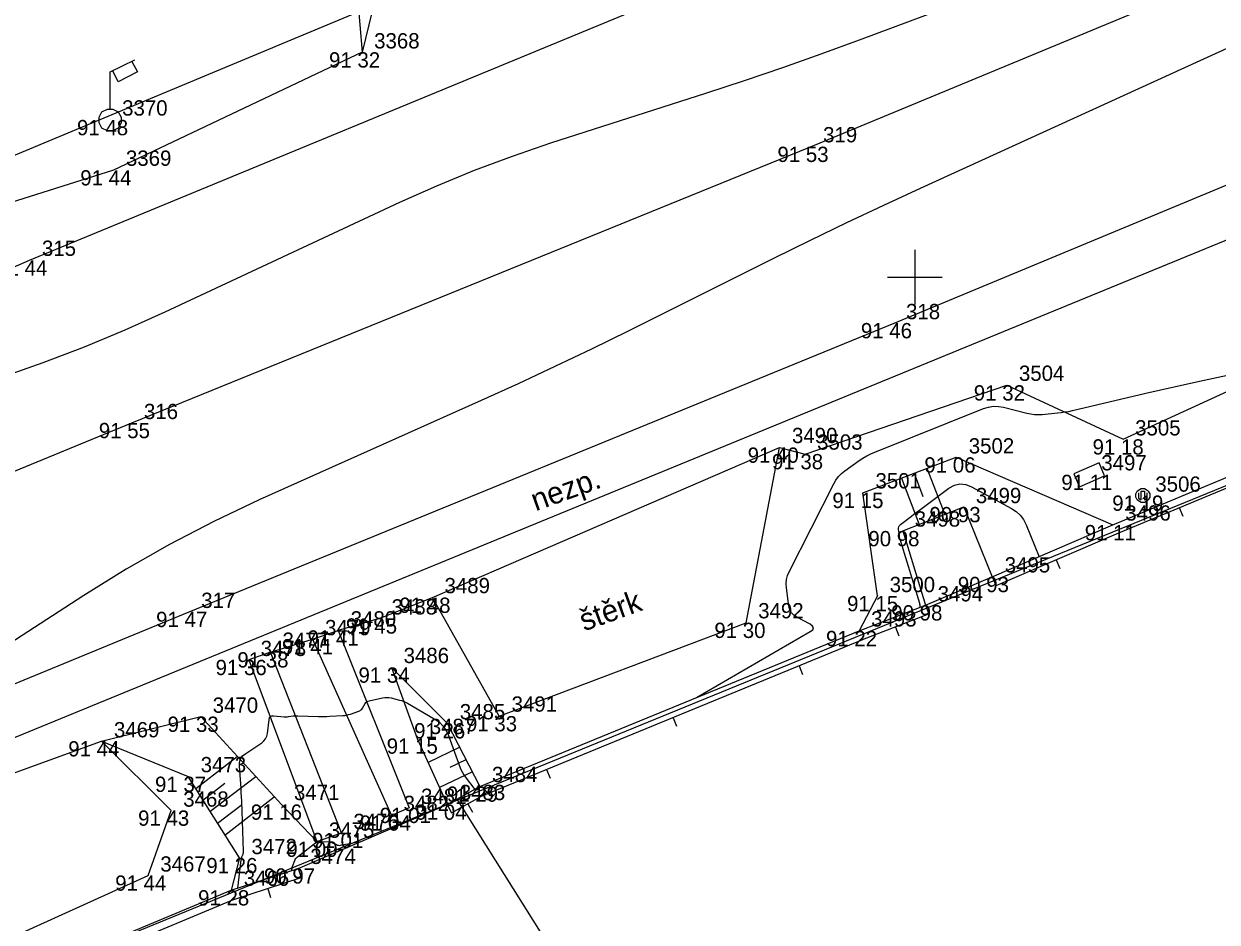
# Model space of a CAD drawing. Extents: x -711081 to -709338, y -1025122 to -1024092.
# Drawn here: x -710516.33 to -710494.46, y -1024836.82 to -1024820.36 of the extents above; entities that cross this region are included whole.
import ezdxf

# ---------------------------------------------------------------- set-up
doc = ezdxf.new("R2010")
doc.units = 0
for name, color, linetype in [('Ex_Major Contours', 7, 'Continuous'), ('Ex_Minor Contours', 7, 'Continuous'), ('Z_body', 7, 'Continuous'), ('Z_body_cisla', 7, 'Continuous'), ('Z_body_vysky_redukovane', 7, 'Continuous'), ('Z_hektometricka_sit', 7, 'Continuous'), ('Z_hrany_paty', 7, 'Continuous'), ('Z_katastr_hranice', 7, 'Continuous'), ('Z_katastr_hranice_katastralniho_uzemi', 7, 'Continuous'), ('Z_komunikace', 7, 'Continuous'), ('Z_komunikace_osa', 7, 'Continuous'), ('Z_pilire', 7, 'Continuous'), ('Z_ploty', 7, 'Continuous'), ('Z_ploty_znacky', 7, 'Continuous'), ('Z_popisy', 7, 'Continuous'), ('Z_rozhranni', 7, 'Continuous'), ('Z_site_vo_znaky', 7, 'Continuous'), ('Z_sloupy', 7, 'Continuous'), ('Z_technicke_srafy', 7, 'Continuous'), ('Z_vstupy', 7, 'Continuous')]:
    doc.layers.add(name, color=color, linetype=linetype)

# ---------------------------------------------------------------- blocks, each defined once
blk = doc.blocks.new('POINT_DISPLAY')
blk.add_line((0, 0), (0, 0))
blk = doc.blocks.new('Z666')
for p, q in [((-0.25, 0.13), (-0.25, -0.13)), ((0.25, 0.13), (-0.25, 0.13)), ((0.25, -0.13), (0.25, 0.13)), ((-0.25, -0.13), (0.25, -0.13))]:
    blk.add_line(p, q)
blk = doc.blocks.new('Z210')
blk.add_line((0, 0), (0, 0.17))
blk = doc.blocks.new('Z13')
for p, q in [((0, 0.88), (0.45, 1.1)), ((0, 0.2), (0, 0.88)), ((0.15, 0.7), (0.05, 0.9)), ((0.5, 0.88), (0.15, 0.7)), ((0.4, 1.07), (0.5, 0.88)), ((-0.2, 0.05), (-0.15, 0.15)), ((-0.2, -0.05), (-0.2, 0.05)), ((-0.15, 0.15), (-0.05, 0.2)), ((-0.05, 0.2), (0.05, 0.2)), ((0.05, 0.2), (0.15, 0.15)), ((0.15, 0.15), (0.2, 0.05)), ((0.2, 0.05), (0.2, -0.05)), ((-0.15, -0.15), (-0.2, -0.05)), ((-0.05, -0.2), (-0.15, -0.15)), ((0.05, -0.2), (-0.05, -0.2)), ((0.15, -0.15), (0.05, -0.2)), ((0.2, -0.05), (0.15, -0.15))]:
    blk.add_line(p, q)
blk = doc.blocks.new('Z601')
for p, q in [((-0.13, 0.03), (-0.1, 0.08)), ((-0.13, -0.03), (-0.13, 0.03)), ((-0.1, 0.08), (-0.08, 0.1)), ((-0.08, 0.1), (-0.03, 0.13)), ((-0.08, 0.05), (-0.08, -0.05)), ((-0.03, 0.13), (0.03, 0.13)), ((-0.03, -0.08), (-0.03, 0.08)), ((-0.03, 0.08), (0.03, 0.08)), ((0.03, 0.13), (0.08, 0.1)), ((0.03, 0.08), (0.03, -0.08)), ((0.08, 0.1), (0.1, 0.08)), ((0.08, -0.05), (0.08, 0.05)), ((0.1, 0.08), (0.13, 0.03)), ((0.13, 0.03), (0.13, -0.03)), ((-0.1, -0.08), (-0.13, -0.03)), ((-0.08, -0.1), (-0.1, -0.08)), ((-0.08, -0.05), (-0.03, -0.08)), ((-0.03, -0.13), (-0.08, -0.1)), ((0.03, -0.13), (-0.03, -0.13)), ((0.03, -0.08), (0.08, -0.05)), ((0.08, -0.1), (0.03, -0.13)), ((0.1, -0.08), (0.08, -0.1)), ((0.13, -0.03), (0.1, -0.08))]:
    blk.add_line(p, q)

msp = doc.modelspace()

# ---------------------------------------------------------------- linework, layer by layer
at = {"layer": 'Ex_Major Contours'}
for points in [[(-710499.902, -1024831.049), (-710499.903, -1024831.005), (-710499.904, -1024830.997), (-710499.905, -1024830.99), (-710499.906, -1024830.983), (-710499.908, -1024830.976), (-710500.258, -1024829.844), (-710500.265, -1024829.817), (-710500.272, -1024829.79), (-710500.278, -1024829.762), (-710500.282, -1024829.734), (-710500.298, -1024829.623), (-710500.299, -1024829.597), (-710500.293, -1024829.573), (-710500.28, -1024829.552), (-710500.261, -1024829.533), (-710500.058, -1024829.376), (-710500.016, -1024829.344), (-710499.975, -1024829.313), (-710499.933, -1024829.282), (-710499.891, -1024829.25), (-710499.375, -1024828.868), (-710499.274, -1024828.811), (-710499.171, -1024828.787), (-710499.065, -1024828.796), (-710498.957, -1024828.839), (-710498.224, -1024829.237), (-710498.138, -1024829.294), (-710498.065, -1024829.362), (-710498.005, -1024829.442), (-710497.959, -1024829.534), (-710497.721, -1024830.121)], [(-710511.419, -1024835.869), (-710511.414, -1024835.825), (-710511.412, -1024835.818), (-710511.411, -1024835.811), (-710511.409, -1024835.804), (-710511.406, -1024835.797), (-710511.365, -1024835.687), (-710511.356, -1024835.667), (-710511.344, -1024835.649), (-710511.33, -1024835.633), (-710511.314, -1024835.618), (-710511.01, -1024835.379), (-710510.984, -1024835.362), (-710510.957, -1024835.35), (-710510.928, -1024835.343), (-710510.897, -1024835.341), (-710510.747, -1024835.342), (-710510.727, -1024835.343), (-710510.709, -1024835.347), (-710510.69, -1024835.353), (-710510.672, -1024835.36), (-710510.602, -1024835.396), (-710510.584, -1024835.404), (-710510.566, -1024835.408), (-710510.548, -1024835.409), (-710510.528, -1024835.407), (-710510.13, -1024835.329)]]:
    msp.add_lwpolyline(points, dxfattribs=at)
at = {"layer": 'Ex_Minor Contours'}
for points in [[(-710516.737, -1024826.833), (-710515.975, -1024826.564), (-710515.221, -1024826.274), (-710514.476, -1024825.963), (-710513.739, -1024825.632), (-710509.44, -1024823.628), (-710508.76, -1024823.324), (-710508.072, -1024823.041), (-710507.375, -1024822.781), (-710506.67, -1024822.542), (-710503.831, -1024821.63), (-710503.123, -1024821.398), (-710502.417, -1024821.158), (-710501.715, -1024820.909), (-710501.015, -1024820.653), (-710494.569, -1024818.245), (-710494.016, -1024818.044)], [(-710493.648, -1024820.521), (-710499.899, -1024823.375), (-710500.575, -1024823.688), (-710501.249, -1024824.006), (-710501.92, -1024824.33), (-710502.588, -1024824.659), (-710505.255, -1024825.989), (-710505.924, -1024826.317), (-710506.596, -1024826.639), (-710507.271, -1024826.954), (-710507.949, -1024827.262), (-710512.017, -1024829.082), (-710512.847, -1024829.473), (-710513.66, -1024829.895), (-710514.456, -1024830.347), (-710515.235, -1024830.831), (-710519.555, -1024833.627)], [(-710503.999, -1024832.701), (-710501.916, -1024831.493), (-710501.871, -1024831.459), (-710501.857, -1024831.425), (-710501.873, -1024831.392), (-710501.919, -1024831.359), (-710502.164, -1024831.231), (-710502.219, -1024831.194), (-710502.261, -1024831.148), (-710502.29, -1024831.094), (-710502.306, -1024831.03), (-710502.354, -1024830.694), (-710502.359, -1024830.616), (-710502.353, -1024830.541), (-710502.335, -1024830.467), (-710502.304, -1024830.395), (-710501.484, -1024828.785), (-710501.444, -1024828.717), (-710501.396, -1024828.654), (-710501.341, -1024828.597), (-710501.279, -1024828.547), (-710501.016, -1024828.359), (-710500.949, -1024828.314), (-710500.88, -1024828.273), (-710500.808, -1024828.236), (-710500.734, -1024828.204), (-710498.741, -1024827.408), (-710498.65, -1024827.379), (-710498.558, -1024827.365), (-710498.466, -1024827.367), (-710498.372, -1024827.383), (-710497.943, -1024827.492), (-710497.875, -1024827.506), (-710497.806, -1024827.515), (-710497.736, -1024827.517), (-710497.666, -1024827.514), (-710497.385, -1024827.488), (-710497.315, -1024827.48), (-710497.246, -1024827.47), (-710497.177, -1024827.458), (-710497.108, -1024827.443), (-710495.766, -1024827.127), (-710495.519, -1024827.07), (-710495.272, -1024827.014), (-710495.025, -1024826.959), (-710494.777, -1024826.906), (-710493.126, -1024826.553)], [(-710512.411, -1024836.191), (-710512.346, -1024835.674), (-710512.344, -1024835.661), (-710512.341, -1024835.647), (-710512.337, -1024835.634), (-710512.333, -1024835.62), (-710512.313, -1024835.568), (-710512.309, -1024835.555), (-710512.306, -1024835.542), (-710512.304, -1024835.528), (-710512.304, -1024835.514), (-710512.337, -1024834.6), (-710512.34, -1024834.521), (-710512.345, -1024834.442), (-710512.35, -1024834.362), (-710512.356, -1024834.283), (-710512.381, -1024833.961), (-710512.379, -1024833.889), (-710512.358, -1024833.825), (-710512.321, -1024833.769), (-710512.265, -1024833.723), (-710511.972, -1024833.529), (-710511.931, -1024833.495), (-710511.9, -1024833.455), (-710511.878, -1024833.409), (-710511.867, -1024833.358), (-710511.837, -1024833.105), (-710511.828, -1024833.071), (-710511.811, -1024833.049), (-710511.785, -1024833.036), (-710511.751, -1024833.035), (-710511.561, -1024833.053), (-710511.54, -1024833.054), (-710511.519, -1024833.055), (-710511.498, -1024833.053), (-710511.478, -1024833.051), (-710511.395, -1024833.039), (-710511.374, -1024833.036), (-710511.353, -1024833.035), (-710511.332, -1024833.034), (-710511.311, -1024833.034), (-710510.932, -1024833.047), (-710510.88, -1024833.048), (-710510.828, -1024833.048), (-710510.776, -1024833.047), (-710510.724, -1024833.044), (-710510.483, -1024833.031), (-710510.448, -1024833.028), (-710510.414, -1024833.022), (-710510.38, -1024833.014), (-710510.346, -1024833.004), (-710510.192, -1024832.951), (-710510.17, -1024832.942), (-710510.152, -1024832.929), (-710510.136, -1024832.914), (-710510.122, -1024832.894), (-710510.074, -1024832.811), (-710510.061, -1024832.793), (-710510.044, -1024832.778), (-710510.025, -1024832.767), (-710510.003, -1024832.76), (-710509.756, -1024832.706), (-710509.717, -1024832.699), (-710509.678, -1024832.698), (-710509.639, -1024832.7), (-710509.6, -1024832.708), (-710509.445, -1024832.746), (-710509.407, -1024832.757), (-710509.369, -1024832.771), (-710509.333, -1024832.787), (-710509.298, -1024832.806), (-710508.807, -1024833.088), (-710508.72, -1024833.148), (-710508.648, -1024833.219), (-710508.59, -1024833.303), (-710508.546, -1024833.398), (-710508.331, -1024833.989), (-710508.313, -1024834.033), (-710508.292, -1024834.075), (-710508.268, -1024834.116), (-710508.24, -1024834.155), (-710508.066, -1024834.383)]]:
    msp.add_lwpolyline(points, dxfattribs=at)
at = {"layer": 'Z_hektometricka_sit'}
for p, q in [((-710500, -1024824.5), (-710500, -1024825.5)), ((-710500.5, -1024825), (-710499.5, -1024825))]:
    msp.add_line(p, q, dxfattribs=at)
at = {"layer": 'Z_hrany_paty'}
for p, q in [((-710510.39, -1024817.74), (-710510.13, -1024820.88)), ((-710500.95, -1024828.95), (-710499.24, -1024828.3)), ((-710499.24, -1024828.3), (-710496.37, -1024829.54)), ((-710500.68, -1024830.84), (-710500.95, -1024828.95)), ((-710500.68, -1024830.84), (-710501.02, -1024831.48)), ((-710508.57, -1024833.17), (-710509.59, -1024832.15)), ((-710509.59, -1024832.15), (-710509.12, -1024833.45)), ((-710508.57, -1024833.17), (-710507.97, -1024834.33)), ((-710514.91, -1024833.5), (-710513.32, -1024834.15)), ((-710509.12, -1024833.45), (-710508.57, -1024834.66)), ((-710512.38, -1024835.64), (-710513.32, -1024834.15)), ((-710512.38, -1024835.64), (-710512.53, -1024836.23))]:
    msp.add_line(p, q, dxfattribs=at)
at = {"layer": 'Z_katastr_hranice'}
for p, q in [((-710522.93, -1024836.07), (-710445.08, -1024804.13)), ((-710489.91, -1024827.03), (-710508.38, -1024834.58)), ((-710508.38, -1024834.58), (-710526.89, -1024842.16)), ((-710508.38, -1024834.58), (-710502.26, -1024844.33))]:
    msp.add_line(p, q, dxfattribs=at)
at = {"layer": 'Z_katastr_hranice_katastralniho_uzemi'}
msp.add_line((-710496.32, -1024814.35), (-710587.89, -1024852.54), dxfattribs=at)
msp.add_line((-710496.32, -1024814.35), (-710587.89, -1024852.54), dxfattribs=at)
at = {"layer": 'Z_komunikace'}
for p, q in [((-710516.23, -1024824.69), (-710503.08, -1024819.26)), ((-710500.38, -1024825.84), (-710487.22, -1024820.38)), ((-710529.22, -1024830.3), (-710516.23, -1024824.69)), ((-710513.3, -1024831.13), (-710500.38, -1024825.84)), ((-710526.42, -1024836.52), (-710513.3, -1024831.13))]:
    msp.add_line(p, q, dxfattribs=at)
at = {"layer": 'Z_komunikace_osa'}
for p, q in [((-710501.91, -1024822.61), (-710488.66, -1024817.12)), ((-710514.35, -1024827.67), (-710501.91, -1024822.61)), ((-710528.14, -1024833.31), (-710514.35, -1024827.67))]:
    msp.add_line(p, q, dxfattribs=at)
at = {"layer": 'Z_ploty'}
for p, q in [((-710496.37, -1024829.54), (-710491.1, -1024827.34)), ((-710496.3, -1024829.7), (-710491.04, -1024827.51)), ((-710498.58, -1024830.49), (-710496.37, -1024829.54)), ((-710498.51, -1024830.65), (-710496.3, -1024829.7)), ((-710498.58, -1024830.49), (-710498.51, -1024830.65)), ((-710501.02, -1024831.48), (-710499.8, -1024831.01)), ((-710500.96, -1024831.64), (-710499.74, -1024831.17)), ((-710499.8, -1024831.01), (-710499.74, -1024831.17)), ((-710507.97, -1024834.33), (-710501.02, -1024831.48)), ((-710507.9, -1024834.49), (-710500.95, -1024831.64)), ((-710508.57, -1024834.66), (-710507.97, -1024834.33)), ((-710508.57, -1024834.66), (-710508.49, -1024834.81)), ((-710508.49, -1024834.81), (-710507.89, -1024834.48)), ((-710512.53, -1024836.23), (-710511.3, -1024835.83)), ((-710511.3, -1024835.83), (-710511.25, -1024836)), ((-710512.48, -1024836.4), (-710511.25, -1024836)), ((-710520.9, -1024839.71), (-710512.53, -1024836.23)), ((-710520.83, -1024839.87), (-710512.46, -1024836.39))]:
    msp.add_line(p, q, dxfattribs=at)
at = {"layer": 'Z_rozhranni'}
for p, q in [((-710509.73, -1024819.23), (-710510.13, -1024820.88)), ((-710510.13, -1024820.88), (-710514.69, -1024823.04)), ((-710514.69, -1024823.04), (-710519.39, -1024824.53)), ((-710496.18, -1024827.97), (-710492.64, -1024826.34)), ((-710502.01, -1024828.24), (-710498.31, -1024826.98)), ((-710498.31, -1024826.98), (-710496.18, -1024827.97)), ((-710508.84, -1024830.87), (-710502.48, -1024828.12)), ((-710503.09, -1024831.33), (-710502.48, -1024828.12)), ((-710502.48, -1024828.12), (-710502.01, -1024828.24)), ((-710500.22, -1024829.65), (-710499.1, -1024829.21)), ((-710499.1, -1024829.21), (-710498.58, -1024830.49)), ((-710500.22, -1024829.65), (-710499.8, -1024831.01)), ((-710509.82, -1024831.25), (-710508.84, -1024830.87)), ((-710507.62, -1024833.04), (-710508.84, -1024830.87)), ((-710509.82, -1024831.25), (-710510.57, -1024831.47)), ((-710507.62, -1024833.04), (-710503.09, -1024831.33)), ((-710511.04, -1024831.63), (-710510.57, -1024831.47)), ((-710510.57, -1024831.47), (-710509.27, -1024834.72)), ((-710511.81, -1024831.87), (-710511.04, -1024831.63)), ((-710511.04, -1024831.63), (-710509.59, -1024834.86)), ((-710511.81, -1024831.87), (-710512.21, -1024832.01)), ((-710512.21, -1024832.01), (-710510.96, -1024835.34)), ((-710510.51, -1024835.18), (-710511.81, -1024831.87)), ((-710514.91, -1024833.5), (-710513.09, -1024833.05)), ((-710513.09, -1024833.05), (-710511.61, -1024834.66)), ((-710519.84, -1024835.28), (-710514.91, -1024833.5)), ((-710513.63, -1024834.77), (-710514.91, -1024833.5)), ((-710511.61, -1024834.66), (-710510.96, -1024835.34)), ((-710514.05, -1024835.96), (-710513.63, -1024834.77)), ((-710509.27, -1024834.72), (-710509.59, -1024834.86)), ((-710510.96, -1024835.34), (-710510.51, -1024835.18)), ((-710520.71, -1024838.98), (-710514.05, -1024835.96))]:
    msp.add_line(p, q, dxfattribs=at)
at = {"layer": 'Z_technicke_srafy'}
for p, q in [((-710499.78, -1024828.5), (-710499.45, -1024829.35)), ((-710500.24, -1024828.68), (-710499.92, -1024829.53)), ((-710500.01, -1024828.59), (-710499.85, -1024829.02)), ((-710513.18, -1024834.37), (-710512.42, -1024833.78)), ((-710508.34, -1024833.61), (-710508.92, -1024833.89)), ((-710508.23, -1024833.84), (-710508.52, -1024833.98)), ((-710512.92, -1024834.79), (-710512.08, -1024834.15)), ((-710508.11, -1024834.06), (-710508.71, -1024834.35)), ((-710513.05, -1024834.58), (-710512.65, -1024834.27)), ((-710512.78, -1024835), (-710512.35, -1024834.67)), ((-710512.65, -1024835.22), (-710511.74, -1024834.52))]:
    msp.add_line(p, q, dxfattribs=at)
at = {"layer": 'Z_vstupy'}
for p, q in [((-710499.8, -1024831.01), (-710498.58, -1024830.49)), ((-710511.3, -1024835.83), (-710508.57, -1024834.66))]:
    msp.add_line(p, q, dxfattribs=at)

# ---------------------------------------------------------------- block references
at = {"layer": 'Z_body'}
for p in [(-710510.13, -1024820.88), (-710514.75, -1024822.12), (-710501.91, -1024822.61), (-710514.69, -1024823.04), (-710516.23, -1024824.69), (-710500.38, -1024825.84), (-710498.31, -1024826.98), (-710514.35, -1024827.67), (-710502.48, -1024828.12), (-710496.18, -1024827.97), (-710502.01, -1024828.24), (-710499.24, -1024828.3), (-710496.8, -1024828.62), (-710500.95, -1024828.95), (-710499.1, -1024829.21), (-710495.82, -1024829), (-710500.22, -1024829.65), (-710496.37, -1024829.54), (-710498.58, -1024830.49), (-710508.84, -1024830.87), (-710500.68, -1024830.84), (-710513.3, -1024831.13), (-710499.8, -1024831.01), (-710509.82, -1024831.25), (-710503.09, -1024831.33), (-710510.57, -1024831.47), (-710501.02, -1024831.48), (-710511.04, -1024831.63), (-710512.21, -1024832.01), (-710511.81, -1024831.87), (-710509.59, -1024832.15), (-710513.09, -1024833.05), (-710507.62, -1024833.04), (-710508.57, -1024833.17), (-710514.91, -1024833.5), (-710509.12, -1024833.45), (-710513.32, -1024834.15), (-710507.97, -1024834.33), (-710511.61, -1024834.66), (-710508.57, -1024834.66), (-710513.63, -1024834.77), (-710509.59, -1024834.86), (-710509.27, -1024834.72), (-710510.96, -1024835.34), (-710510.51, -1024835.18), (-710512.38, -1024835.64), (-710514.05, -1024835.96), (-710511.3, -1024835.83), (-710512.53, -1024836.23)]:
    msp.add_blockref('POINT_DISPLAY', p, dxfattribs=at)
at = {"layer": 'Z_pilire', "rotation": 23.399999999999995}
msp.add_blockref('Z666', (-710496.8, -1024828.62), dxfattribs=at)
at = {"layer": 'Z_ploty_znacky'}
for p, rotation in [((-710495.15, -1024829.22), -157.30000000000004), ((-710497.41, -1024830.18), -156.70000000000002), ((-710500.35, -1024831.41), -158.9), ((-710502.12, -1024832.12), -157.7), ((-710504.43, -1024833.07), -157.7), ((-710506.75, -1024834.02), -157.7), ((-710508.19, -1024834.65), -151.20000000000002), ((-710511.86, -1024836.2), -162)]:
    msp.add_blockref('Z210', p, dxfattribs=dict(at, rotation=rotation))
at = {"layer": 'Z_site_vo_znaky'}
msp.add_blockref('Z13', (-710514.75, -1024822.12), dxfattribs=at)
at = {"layer": 'Z_sloupy'}
msp.add_blockref('Z601', (-710495.82, -1024829), dxfattribs=at)

# ---------------------------------------------------------------- texts
at = {"layer": 'Z_body_cisla'}
for s, p in [('3368', (-710509.91, -1024820.81)), ('3370', (-710514.53, -1024822.04)), ('319', (-710501.68, -1024822.53)), ('3369', (-710514.46, -1024822.96)), ('315', (-710516, -1024824.61)), ('318', (-710500.16, -1024825.77)), ('3504', (-710498.09, -1024826.9)), ('316', (-710514.13, -1024827.6)), ('3505', (-710495.96, -1024827.9)), ('3490', (-710502.25, -1024828.04)), ('3503', (-710501.79, -1024828.16)), ('3502', (-710499.01, -1024828.23)), ('3497', (-710496.58, -1024828.54)), ('3501', (-710500.72, -1024828.87)), ('3506', (-710495.59, -1024828.93)), ('3499', (-710498.88, -1024829.14)), ('3496', (-710496.14, -1024829.46)), ('3498', (-710500, -1024829.57)), ('3495', (-710498.35, -1024830.41)), ('3489', (-710508.62, -1024830.79)), ('3500', (-710500.46, -1024830.77)), ('3494', (-710499.58, -1024830.94)), ('317', (-710513.08, -1024831.06)), ('3488', (-710509.59, -1024831.18)), ('3492', (-710502.87, -1024831.25)), ('3480', (-710510.34, -1024831.4)), ('3493', (-710500.8, -1024831.4)), ('3479', (-710510.81, -1024831.56)), ('3477', (-710511.59, -1024831.79)), ('3478', (-710511.99, -1024831.94)), ('3486', (-710509.37, -1024832.07)), ('3470', (-710512.87, -1024832.98)), ('3491', (-710507.39, -1024832.96)), ('3485', (-710508.34, -1024833.1)), ('3469', (-710514.68, -1024833.43)), ('3487', (-710508.89, -1024833.37)), ('3473', (-710513.09, -1024834.07)), ('3484', (-710507.75, -1024834.25)), ('3468', (-710513.41, -1024834.7)), ('3471', (-710511.38, -1024834.58)), ('3481', (-710509.05, -1024834.65)), ('3483', (-710508.34, -1024834.58)), ('3482', (-710509.37, -1024834.78)), ('3476', (-710510.29, -1024835.11)), ('3475', (-710510.74, -1024835.27)), ('3472', (-710512.16, -1024835.57)), ('3474', (-710511.08, -1024835.75)), ('3467', (-710513.83, -1024835.89)), ('3466', (-710512.3, -1024836.15))]:
    msp.add_text(s, height=0.28, dxfattribs=at).set_placement(p)
at = {"layer": 'Z_body_vysky_redukovane'}
for s, p in [('91 32', (-710510.737, -1024821.16)), ('91 48', (-710515.357, -1024822.4)), ('91 53', (-710502.517, -1024822.89)), ('91 44', (-710515.297, -1024823.32)), ('91 44', (-710516.837, -1024824.97)), ('91 46', (-710500.987, -1024826.12)), ('91 32', (-710498.917, -1024827.26)), ('91 55', (-710514.957, -1024827.95)), ('91 40', (-710503.063, -1024828.4)), ('91 18', (-710496.74, -1024828.25)), ('91 38', (-710502.617, -1024828.52)), ('91 06', (-710499.823, -1024828.58)), ('91 11', (-710497.313, -1024828.9)), ('91 15', (-710501.51, -1024829.23)), ('91 19', (-710496.38, -1024829.28)), ('90 93', (-710499.73, -1024829.49)), ('90 98', (-710500.85, -1024829.93)), ('91 11', (-710496.883, -1024829.82)), ('90 93', (-710499.21, -1024830.77)), ('91 48', (-710509.447, -1024831.15)), ('91 15', (-710501.24, -1024831.12)), ('91 47', (-710513.907, -1024831.41)), ('90 98', (-710500.43, -1024831.29)), ('91 45', (-710510.427, -1024831.53)), ('91 30', (-710503.673, -1024831.61)), ('91 41', (-710511.13, -1024831.75)), ('91 22', (-710501.627, -1024831.76)), ('91 41', (-710511.6, -1024831.91)), ('91 36', (-710512.817, -1024832.29)), ('91 38', (-710512.417, -1024832.15)), ('91 34', (-710510.197, -1024832.43)), ('91 33', (-710513.697, -1024833.33)), ('91 33', (-710508.227, -1024833.32)), ('91 26', (-710509.177, -1024833.45)), ('91 44', (-710515.517, -1024833.78)), ('91 15', (-710509.68, -1024833.73)), ('91 37', (-710513.927, -1024834.43)), ('91 29', (-710508.577, -1024834.61)), ('91 16', (-710512.17, -1024834.94)), ('91 04', (-710509.153, -1024834.94)), ('91 43', (-710514.237, -1024835.05)), ('91 04', (-710510.173, -1024835.14)), ('91 01', (-710509.807, -1024835)), ('91 00', (-710511.52, -1024835.62)), ('91 01', (-710511.047, -1024835.46)), ('91 26', (-710512.987, -1024835.92)), ('91 44', (-710514.657, -1024836.24)), ('90 97', (-710511.93, -1024836.11)), ('91 28', (-710513.137, -1024836.51))]:
    msp.add_text(s, height=0.28, dxfattribs=at).set_placement(p)
at = {"layer": 'Z_popisy'}
for s, p in [('nezp.', (-710506.95, -1024829.29)), ('štěrk', (-710506.06, -1024831.49))]:
    msp.add_text(s, height=0.4, rotation=19.8, dxfattribs=at).set_placement(p)

doc.saveas('drawing.dxf')
